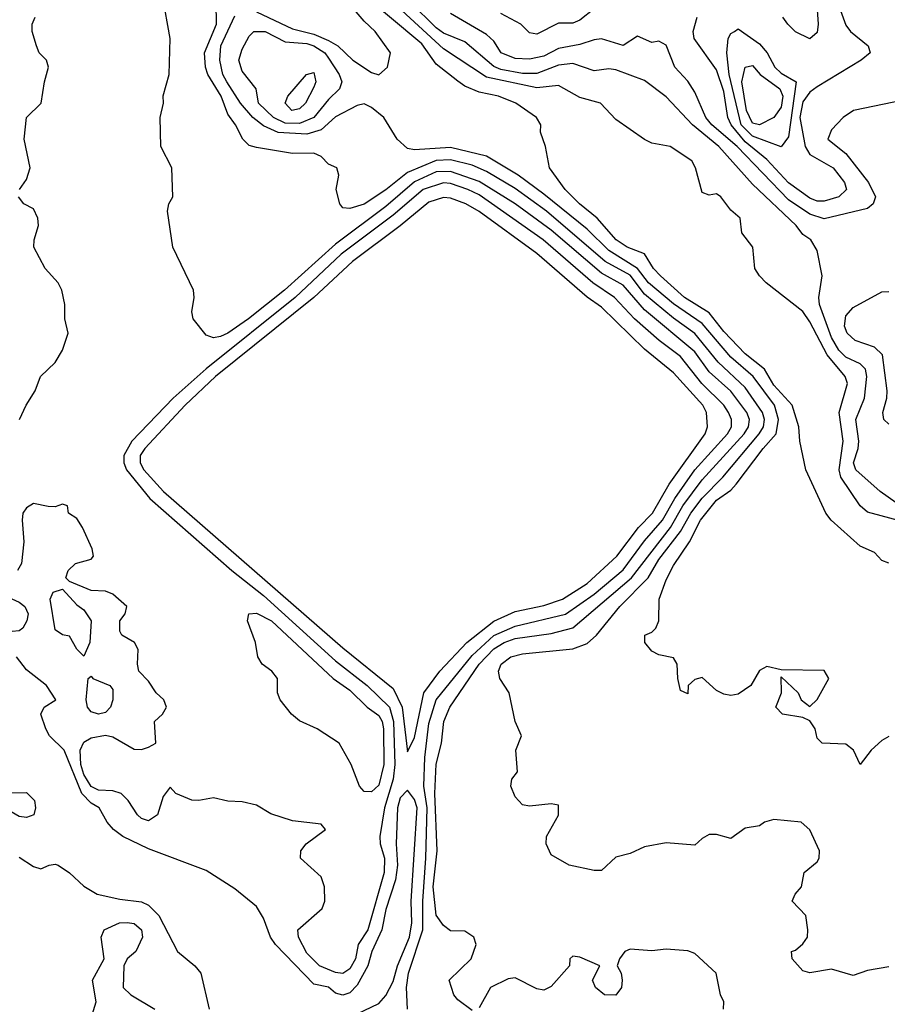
# Model space of a CAD drawing. Header units: metres. Extents: x -51132 to -49532, y -231222 to -229437.
# Tile 599 of 656: x -50100 to -50039, y -229848 to -229780. Entities that reach past the tile are written whole.
import ezdxf

# ---------------------------------------------------------------- set-up
doc = ezdxf.new("R2010")
doc.units = ezdxf.units.M
for name, color, linetype in [('CONTOUR_HALF', 8, 'Continuous'), ('CONTOUR_INDEX', 1, 'Continuous'), ('CONTOUR_INTER', 3, 'Continuous')]:
    doc.layers.add(name, color=color, linetype=linetype)

msp = doc.modelspace()

# ---------------------------------------------------------------- linework, layer by layer
at = {"layer": 'CONTOUR_HALF'}
for points, elevation in [([(-50083.08, -229779.398), (-50080.58, -229780.593), (-50079.08, -229780.952), (-50078.08, -229781.391), (-50077.417, -229781.759), (-50076.387, -229782.759), (-50075.08, -229783.629), (-50074.58, -229783.788), (-50073.968, -229783.259), (-50073.755, -229782.259), (-50074.826, -229780.759), (-50075.58, -229780.043), (-50078.386, -229776.759)], 20.5), ([(-50038.08, -229814.876), (-50040.58, -229814.198), (-50041.076, -229813.759), (-50042.432, -229811.759), (-50042.544, -229811.259), (-50042.272, -229809.259), (-50042.538, -229807.259), (-50041.976, -229805.259), (-50042.134, -229804.759), (-50043.37, -229803.259), (-50044.58, -229800.953), (-50045.08, -229800.25), (-50047.624, -229798.259), (-50048.096, -229797.759), (-50048.421, -229797.259), (-50048.551, -229795.759), (-50049.314, -229794.759), (-50049.422, -229793.759), (-50050.08, -229793.187), (-50050.785, -229792.259), (-50051.08, -229792.061), (-50051.58, -229792.153), (-50052.08, -229791.966), (-50052.543, -229790.259), (-50052.801, -229789.759), (-50054.301, -229788.759), (-50055.58, -229788.523), (-50056.08, -229788.285), (-50058.08, -229786.898), (-50059.155, -229785.759), (-50060.58, -229785.348), (-50062.08, -229784.52), (-50063.58, -229784.689), (-50067.08, -229783.939), (-50070.08, -229781.963), (-50075.58, -229776.878)], 21.5), ([(-50068.08, -229848.869), (-50069.08, -229848.109), (-50069.355, -229847.759), (-50069.68, -229846.759), (-50068.139, -229845.259), (-50067.802, -229844.259), (-50067.964, -229843.759), (-50068.58, -229843.34), (-50069.58, -229843.32), (-50070.08, -229842.954), (-50070.58, -229842.237), (-50070.794, -229840.259), (-50070.515, -229837.759), (-50070.67, -229833.759), (-50070.58, -229831.736), (-50070.203, -229830.259), (-50070.058, -229828.759), (-50069.62, -229827.759), (-50067.591, -229824.759), (-50066.58, -229823.707), (-50065.84, -229823.259), (-50065.08, -229822.992), (-50062.58, -229822.642), (-50061.08, -229822.244), (-50056.981, -229818.759), (-50054.289, -229815.259), (-50053.418, -229813.759), (-50052.08, -229811.957), (-50049.166, -229808.759), (-50048.85, -229808.259), (-50048.793, -229807.759), (-50048.967, -229807.259), (-50050.08, -229805.787), (-50051.58, -229804.439), (-50052.58, -229803.052), (-50056.08, -229800.13), (-50057.58, -229798.415), (-50059.08, -229797.572), (-50062.58, -229794.591), (-50065.08, -229792.757), (-50067.58, -229791.193), (-50069.58, -229790.493), (-50070.58, -229790.539), (-50072.08, -229791.214), (-50074.08, -229792.948), (-50077.58, -229795.562), (-50081.123, -229798.759), (-50083.626, -229800.759), (-50085.08, -229801.755), (-50085.58, -229801.969), (-50086.08, -229802.071), (-50086.58, -229801.888), (-50087.493, -229800.759), (-50087.587, -229800.259), (-50087.406, -229799.259), (-50087.45, -229798.759), (-50088.904, -229795.759), (-50089.272, -229793.259), (-50089.177, -229792.759), (-50088.902, -229792.259), (-50088.957, -229790.259), (-50089.724, -229788.759), (-50089.783, -229786.759), (-50089.549, -229785.759), (-50089.58, -229785.236), (-50089.164, -229783.759), (-50089.095, -229781.259), (-50089.627, -229778.259)], 19.5), ([(-50039.08, -229829.799), (-50039.58, -229830.069), (-50040.31, -229830.759), (-50041.08, -229831.752), (-50041.55, -229830.759), (-50042.08, -229830.334), (-50043.729, -229830.259), (-50044.08, -229829.916), (-50044.222, -229829.259), (-50044.58, -229828.708), (-50045.08, -229828.472), (-50046.497, -229828.259), (-50046.958, -229827.759), (-50046.563, -229826.759), (-50046.58, -229825.641), (-50045.405, -229826.759), (-50045.201, -229827.259), (-50044.58, -229827.717), (-50044.08, -229827.224), (-50043.254, -229825.759), (-50043.58, -229825.203), (-50046.58, -229825.171), (-50047.58, -229824.93), (-50048.08, -229825.199), (-50048.682, -229826.259), (-50049.58, -229826.845), (-50050.08, -229826.947), (-50050.58, -229826.856), (-50051.08, -229826.594), (-50052.08, -229825.701), (-50052.58, -229825.834), (-50053.046, -229826.259), (-50053.08, -229826.842), (-50053.58, -229826.612), (-50053.766, -229825.759), (-50053.807, -229824.759), (-50054.08, -229824.324), (-50055.08, -229824.129), (-50055.58, -229823.857), (-50056.065, -229823.259), (-50056.064, -229822.759), (-50055.58, -229822.541), (-50055.306, -229822.259), (-50055.093, -229821.759), (-50055.065, -229820.259), (-50054.58, -229818.905), (-50054.08, -229817.904), (-50052.954, -229816.259), (-50052.181, -229814.759), (-50051.08, -229813.355), (-50050.08, -229812.669), (-50049.71, -229812.259), (-50047.835, -229809.759), (-50046.921, -229808.759), (-50046.775, -229807.759), (-50047.045, -229806.759), (-50048.523, -229804.759), (-50050.08, -229803.414), (-50052.08, -229801.07), (-50054.08, -229799.706), (-50055.805, -229798.259), (-50056.58, -229797.242), (-50058.58, -229796.002), (-50060.08, -229794.506), (-50063.08, -229792.078), (-50064.874, -229790.759), (-50067.08, -229789.442), (-50069.58, -229788.833), (-50072.08, -229789.003), (-50072.58, -229788.902), (-50073.284, -229788.259), (-50074.223, -229786.759), (-50075.08, -229786.052), (-50075.58, -229785.805), (-50076.08, -229785.904), (-50077.58, -229786.701), (-50078.58, -229787.614), (-50079.58, -229787.916), (-50081.58, -229787.791), (-50082.58, -229787.338), (-50083.344, -229786.759), (-50084.18, -229785.759), (-50085.145, -229784.259), (-50085.429, -229783.759), (-50085.638, -229782.759), (-50085.552, -229781.759), (-50084.58, -229779.67)], 20.5), ([(-50038.08, -229785.544), (-50041.543, -229786.259), (-50042.276, -229786.759), (-50043.08, -229787.608), (-50043.342, -229788.259), (-50042.08, -229789.26), (-50040.502, -229791.259), (-50040.02, -229792.259), (-50040.176, -229792.759), (-50040.58, -229793.076), (-50043.58, -229793.79), (-50044.58, -229793.482), (-50046.08, -229792.474), (-50049.633, -229788.759), (-50051.407, -229787.259), (-50051.813, -229786.759), (-50052.58, -229784.98), (-50053.08, -229784.211), (-50053.972, -229783.259), (-50054.58, -229781.724), (-50055.08, -229781.44), (-50055.58, -229781.541), (-50056.58, -229781.1), (-50057.58, -229781.741), (-50059.08, -229781.277), (-50059.58, -229781.341), (-50060.58, -229781.68), (-50062.08, -229781.955), (-50063.08, -229782.477), (-50064.08, -229782.683), (-50065.08, -229782.647), (-50066.056, -229782.259), (-50066.58, -229781.432), (-50067.08, -229780.981), (-50069.58, -229779.511)], 22.5), ([(-50044.08, -229779.259), (-50044.014, -229780.259), (-50044.08, -229780.834), (-50044.58, -229781.281), (-50045.58, -229780.8), (-50046.121, -229780.259), (-50046.462, -229779.759)], 23.5), ([(-50049.836, -229780.759), (-50049.58, -229780.585), (-50048.08, -229781.626), (-50047.562, -229782.259), (-50047.019, -229783.259), (-50046.58, -229783.657), (-50045.527, -229784.259), (-50046.08, -229788.091), (-50046.58, -229788.786), (-50048.58, -229788.056), (-50049.36, -229787.259), (-50050.187, -229783.759), (-50050.358, -229782.259), (-50050.272, -229781.259), (-50050.08, -229780.905), (-50049.836, -229780.759)], 23.5), ([(-50079.592, -229783.759), (-50079.08, -229783.621), (-50078.945, -229784.259), (-50079.08, -229784.645), (-50079.67, -229785.759), (-50080.08, -229786.137), (-50080.616, -229786.259), (-50081.087, -229785.759), (-50080.896, -229785.259), (-50079.592, -229783.759)], 21.5), ([(-50071.08, -229792.634), (-50073.08, -229794.293), (-50076.406, -229796.759), (-50079.097, -229799.259), (-50085.936, -229804.759), (-50088.033, -229806.759), (-50090.843, -229809.759), (-50091.174, -229810.259), (-50091.178, -229810.759), (-50090.925, -229811.259), (-50089.546, -229812.759), (-50077.08, -229823.638), (-50073.58, -229826.451), (-50072.945, -229827.759), (-50072.58, -229830.87), (-50072.08, -229829.872), (-50071.428, -229826.759), (-50070.324, -229825.259), (-50068.448, -229823.259), (-50066.58, -229821.775), (-50065.08, -229821.099), (-50063.08, -229820.694), (-50061.791, -229820.259), (-50060.08, -229819.169), (-50058.006, -229817.259), (-50056.501, -229815.259), (-50055.527, -229814.259), (-50054.375, -229812.259), (-50051.878, -229808.759), (-50051.698, -229808.259), (-50051.769, -229807.259), (-50052.022, -229806.759), (-50054.08, -229804.511), (-50056.08, -229802.858), (-50059.08, -229799.938), (-50060.08, -229799.25), (-50063.58, -229796.219), (-50067.58, -229793.296), (-50068.525, -229792.759), (-50069.58, -229792.36), (-50070.08, -229792.324), (-50071.08, -229792.634)], 18.5), ([(-50039.08, -229808.084), (-50039.441, -229807.759), (-50039.517, -229807.259), (-50039.221, -229806.259), (-50039.202, -229805.759), (-50039.531, -229803.259), (-50040.08, -229802.713), (-50041.43, -229802.259), (-50041.998, -229801.759), (-50042.165, -229801.259), (-50042.08, -229800.548), (-50041.58, -229799.971), (-50039.58, -229798.873), (-50039.08, -229798.858)], 22.5), ([(-50083.623, -229821.259), (-50083.08, -229821.217), (-50082.043, -229821.759), (-50077.747, -229825.759), (-50076.58, -229826.567), (-50075.389, -229827.759), (-50074.58, -229828.335), (-50074.334, -229828.759), (-50074.237, -229829.259), (-50074.228, -229831.759), (-50074.58, -229833.19), (-50075.08, -229833.653), (-50075.58, -229833.617), (-50075.92, -229833.259), (-50076.496, -229831.759), (-50077.322, -229830.259), (-50078.861, -229829.259), (-50080.08, -229828.718), (-50080.645, -229828.259), (-50081.425, -229827.259), (-50081.616, -229826.759), (-50081.609, -229825.759), (-50082.02, -229825.259), (-50082.692, -229824.759), (-50082.984, -229824.259), (-50083.142, -229823.259), (-50083.701, -229821.759), (-50083.623, -229821.259)], 19.5), ([(-50076.08, -229849.09), (-50074.58, -229848.371), (-50074.08, -229847.816), (-50073.58, -229846.83), (-50073.275, -229845.759), (-50072.44, -229843.759), (-50072.276, -229842.759), (-50072.324, -229841.259), (-50071.892, -229834.759), (-50072.08, -229834.19), (-50072.58, -229833.54), (-50073.08, -229834.062), (-50073.281, -229834.759), (-50073.365, -229837.259), (-50073.261, -229838.759), (-50073.416, -229839.759), (-50074.08, -229841.834), (-50074.369, -229843.259), (-50075.049, -229844.759), (-50075.335, -229845.759), (-50076.08, -229847.105), (-50076.58, -229847.621), (-50077.08, -229847.793), (-50077.58, -229847.644), (-50078.08, -229847.239), (-50079.08, -229847.03), (-50081.764, -229844.259), (-50082.105, -229843.759), (-50082.58, -229842.439), (-50083.08, -229841.622), (-50084.58, -229840.391), (-50086.58, -229839.124), (-50090.58, -229837.605), (-50092.374, -229836.759), (-50093.037, -229836.259), (-50093.461, -229835.759), (-50094.022, -229834.759), (-50094.58, -229834.429), (-50095.223, -229833.759), (-50096.454, -229830.759), (-50097.487, -229829.759), (-50097.744, -229829.259), (-50098.08, -229828.242), (-50097.86, -229827.759), (-50097.047, -229827.259), (-50097.695, -229826.259), (-50099.08, -229825.175), (-50099.779, -229824.259)], 18.5), ([(-50102.524, -229833.759), (-50102.08, -229833.491), (-50100.58, -229833.709), (-50099.08, -229833.701), (-50098.523, -229834.259), (-50098.457, -229834.759), (-50098.574, -229835.259), (-50099.08, -229835.438), (-50099.58, -229835.362), (-50100.58, -229834.776), (-50102.242, -229834.759), (-50102.697, -229834.259), (-50102.524, -229833.759)], 18.5), ([(-50099.58, -229838.196), (-50098.58, -229838.843), (-50098.08, -229839.001), (-50097.493, -229838.759), (-50097.08, -229838.678), (-50096.871, -229838.759), (-50096.08, -229839.292), (-50095.08, -229840.202), (-50094.162, -229840.759), (-50092.58, -229841.119), (-50091.08, -229841.289), (-50090.58, -229841.535), (-50089.871, -229842.259), (-50088.58, -229844.759), (-50087.371, -229845.759), (-50086.947, -229846.259), (-50086.363, -229848.759)], 18.5), ([(-50050.595, -229848.759), (-50050.566, -229848.259), (-50050.804, -229847.759), (-50051.091, -229846.259), (-50052.58, -229844.887), (-50053.08, -229844.717), (-50054.58, -229844.583), (-50055.58, -229844.708), (-50057.08, -229844.589), (-50057.456, -229844.759), (-50057.836, -229845.259), (-50057.993, -229845.759), (-50057.719, -229846.259), (-50057.632, -229846.759), (-50057.692, -229847.259), (-50058.08, -229847.801), (-50058.864, -229847.759), (-50059.508, -229847.259), (-50059.695, -229846.759), (-50059.186, -229845.759), (-50060.58, -229845.153), (-50061.08, -229845.083), (-50061.289, -229845.259), (-50061.296, -229845.759), (-50062.58, -229847.18), (-50063.08, -229847.449), (-50063.58, -229847.348), (-50065.08, -229846.586), (-50065.58, -229846.66), (-50066.797, -229847.259), (-50067.58, -229848.667)], 19.5)]:
    msp.add_lwpolyline(points, dxfattribs=dict(at, elevation=elevation))
at = {"layer": 'CONTOUR_INDEX', "elevation": 20}
msp.add_lwpolyline([(-50039.08, -229845.831), (-50040.58, -229846.074), (-50041.58, -229846.413), (-50043.08, -229845.988), (-50044.58, -229846.232), (-50045.08, -229846.09), (-50045.819, -229845.259), (-50045.866, -229844.759), (-50045.58, -229844.667), (-50045.08, -229844.216), (-50044.739, -229843.759), (-50044.729, -229843.259), (-50044.854, -229842.259), (-50045.813, -229841.259), (-50045.607, -229840.759), (-50045.176, -229840.259), (-50044.986, -229839.259), (-50044.08, -229838.522), (-50043.927, -229838.259), (-50043.911, -229837.759), (-50044.58, -229836.287), (-50045.186, -229835.759), (-50047.08, -229835.585), (-50047.743, -229835.759), (-50048.08, -229836.023), (-50049.08, -229836.18), (-50050.08, -229836.9), (-50051.08, -229836.623), (-50051.58, -229836.608), (-50052.08, -229836.884), (-50052.58, -229837.368), (-50054.58, -229837.192), (-50056.08, -229837.482), (-50057.08, -229837.928), (-50058.08, -229838.203), (-50059.08, -229839.114), (-50059.58, -229839.119), (-50061.333, -229838.759), (-50062.58, -229838.026), (-50062.934, -229837.259), (-50062.916, -229836.759), (-50062.08, -229835.28), (-50062.08, -229834.576), (-50062.58, -229834.479), (-50064.08, -229834.656), (-50064.58, -229834.555), (-50065.08, -229833.99), (-50065.38, -229833.259), (-50065.311, -229832.759), (-50064.911, -229832.259), (-50065.035, -229830.759), (-50064.639, -229829.759), (-50065.075, -229828.759), (-50065.507, -229826.759), (-50066.141, -229825.759), (-50066.243, -229825.259), (-50066.058, -229824.759), (-50065.391, -229824.259), (-50064.58, -229824.044), (-50061.08, -229823.709), (-50060.08, -229823.323), (-50059.419, -229822.759), (-50057.801, -229820.759), (-50055.844, -229818.759), (-50055.08, -229817.479), (-50053.58, -229815.536), (-50052.865, -229814.259), (-50052.08, -229813.223), (-50050.645, -229811.759), (-50048.103, -229808.759), (-50047.806, -229808.259), (-50047.75, -229807.759), (-50047.88, -229807.259), (-50049.08, -229805.532), (-50050.962, -229803.759), (-50052.58, -229801.773), (-50054.08, -229800.702), (-50056.08, -229799.025), (-50057.08, -229797.711), (-50058.814, -229796.759), (-50062.915, -229793.259), (-50065.08, -229791.682), (-50067.08, -229790.493), (-50068.08, -229790.072), (-50069.58, -229789.69), (-50070.58, -229789.728), (-50072.58, -229790.576), (-50074.08, -229791.783), (-50075.58, -229792.776), (-50076.58, -229793.069), (-50077.08, -229793.04), (-50077.278, -229792.759), (-50077.537, -229791.759), (-50077.349, -229790.759), (-50077.5, -229790.259), (-50078.08, -229789.993), (-50078.58, -229789.471), (-50079.08, -229789.232), (-50080.58, -229789.259), (-50083.08, -229788.837), (-50083.58, -229788.689), (-50084.037, -229788.259), (-50084.529, -229787.259), (-50085.08, -229786.519), (-50085.533, -229785.259), (-50086.467, -229783.759), (-50086.626, -229783.259), (-50086.704, -229782.259), (-50085.87, -229780.259), (-50085.874, -229778.759)], dxfattribs=at)
at = {"layer": 'CONTOUR_INTER'}
for points, elevation in [([(-50039.08, -229817.737), (-50039.58, -229817.564), (-50040.08, -229817.006), (-50041.08, -229816.569), (-50043.101, -229814.759), (-50043.463, -229814.259), (-50044.856, -229811.259), (-50045.289, -229809.259), (-50045.353, -229808.259), (-50045.807, -229806.759), (-50047.08, -229805.361), (-50047.749, -229804.259), (-50049.08, -229803.182), (-50050.58, -229801.64), (-50051.58, -229800.326), (-50053.302, -229799.259), (-50054.978, -229797.759), (-50055.462, -229797.259), (-50056.08, -229796.223), (-50057.298, -229795.759), (-50058.057, -229795.259), (-50059.37, -229793.759), (-50060.616, -229792.759), (-50061.616, -229791.759), (-50062.687, -229790.259), (-50062.982, -229788.759), (-50063.318, -229787.759), (-50063.301, -229787.259), (-50063.606, -229786.759), (-50065.044, -229785.759), (-50066.238, -229785.259), (-50067.58, -229784.994), (-50068.58, -229784.576), (-50069.08, -229784.225), (-50070.58, -229783.04), (-50071.58, -229781.618), (-50076.08, -229777.841)], 21), ([(-50042.817, -229778.259), (-50042.08, -229780.317), (-50041.766, -229780.759), (-50040.534, -229781.759), (-50040.4, -229782.259), (-50041.006, -229782.759), (-50044.08, -229784.621), (-50044.58, -229784.985), (-50045.08, -229785.648), (-50045.285, -229786.759), (-50044.915, -229788.759), (-50044.58, -229789.319), (-50042.962, -229790.259), (-50042.173, -229791.259), (-50042.046, -229791.759), (-50042.568, -229792.259), (-50043.58, -229792.574), (-50044.08, -229792.567), (-50044.58, -229792.37), (-50046.08, -229791.284), (-50047.58, -229789.66), (-50049.08, -229788.437), (-50050.051, -229787.259), (-50050.288, -229786.759), (-50050.58, -229784.946), (-50051.08, -229783.444), (-50052.628, -229781.259), (-50052.711, -229780.759), (-50052.415, -229779.759)], 23), ([(-50038.58, -229813.559), (-50039.686, -229812.759), (-50041.382, -229811.259), (-50041.56, -229810.759), (-50041.215, -229809.759), (-50041.185, -229809.259), (-50041.393, -229807.759), (-50040.787, -229806.259), (-50040.623, -229804.759), (-50040.716, -229804.259), (-50041.08, -229803.893), (-50042.08, -229803.425), (-50042.58, -229802.92), (-50043.08, -229802.041), (-50043.911, -229799.759), (-50043.952, -229799.259), (-50043.727, -229797.759), (-50044.08, -229796.002), (-50044.524, -229795.259), (-50045.08, -229794.884), (-50045.537, -229794.259), (-50048.58, -229791.391), (-50050.924, -229788.759), (-50052.744, -229787.259), (-50054.58, -229785.316), (-50056.08, -229784.182), (-50058.08, -229783.445), (-50058.58, -229783.366), (-50059.58, -229783.495), (-50061.08, -229782.986), (-50062.08, -229783.098), (-50063.58, -229783.692), (-50064.58, -229783.685), (-50066.08, -229783.409), (-50066.58, -229783.195), (-50068.58, -229781.486), (-50070.08, -229780.892), (-50070.58, -229780.512), (-50072.357, -229778.759)], 22), ([(-50099.562, -229791.759), (-50099.08, -229791.07), (-50098.824, -229790.259), (-50099.232, -229788.259), (-50099.069, -229786.759), (-50098.053, -229785.759), (-50097.834, -229784.259), (-50097.538, -229783.259), (-50097.689, -229782.759), (-50098.193, -229782.259), (-50098.375, -229781.759), (-50098.676, -229780.759), (-50098.69, -229780.259), (-50098.486, -229779.759)], 19), ([(-50059.58, -229779.19), (-50060.58, -229779.983), (-50061.08, -229780.19), (-50062.08, -229780.198), (-50063.58, -229780.962), (-50064.08, -229780.859), (-50064.692, -229780.259), (-50066.08, -229779.518)], 23), ([(-50083.259, -229780.759), (-50082.464, -229780.759), (-50081.08, -229781.493), (-50079.58, -229781.605), (-50079.08, -229781.755), (-50078.331, -229782.259), (-50078.08, -229782.615), (-50077.323, -229783.759), (-50077.135, -229784.259), (-50077.3, -229784.759), (-50078.08, -229785.487), (-50079.095, -229786.759), (-50080.08, -229787.16), (-50081.08, -229787.135), (-50081.887, -229786.759), (-50082.938, -229785.759), (-50083.107, -229784.759), (-50084.08, -229783.519), (-50084.306, -229782.759), (-50084.08, -229782.005), (-50083.58, -229781.095), (-50083.259, -229780.759)], 21), ([(-50049.096, -229783.259), (-50048.58, -229783.143), (-50048.053, -229783.759), (-50046.673, -229784.759), (-50046.454, -229785.259), (-50046.58, -229786.037), (-50047.08, -229786.745), (-50048.08, -229787.252), (-50048.58, -229787.146), (-50048.995, -229786.259), (-50049.311, -229784.259), (-50049.096, -229783.259)], 24), ([(-50072.564, -229848.759), (-50072.643, -229847.259), (-50072.509, -229846.259), (-50071.499, -229843.259), (-50071.519, -229841.259), (-50071.29, -229838.259), (-50071.207, -229834.759), (-50071.427, -229833.259), (-50071.376, -229831.259), (-50071.08, -229828.899), (-50070.575, -229827.259), (-50068.08, -229824.156), (-50066.58, -229822.783), (-50065.08, -229822.128), (-50061.58, -229821.295), (-50059.58, -229819.891), (-50057.58, -229818.212), (-50056.08, -229816.197), (-50054.833, -229814.759), (-50053.973, -229813.259), (-50052.586, -229811.259), (-50050.31, -229808.759), (-50050.034, -229808.259), (-50050.028, -229807.759), (-50050.239, -229807.259), (-50050.58, -229806.745), (-50052.101, -229805.259), (-50053.58, -229803.372), (-50055.075, -229802.259), (-50056.793, -229800.759), (-50058.166, -229799.259), (-50059.676, -229798.259), (-50063.126, -229795.259), (-50067.58, -229792.139), (-50068.374, -229791.759), (-50069.58, -229791.33), (-50070.08, -229791.299), (-50071.489, -229791.759), (-50073.58, -229793.549), (-50077.184, -229796.259), (-50080.393, -229799.259), (-50086.58, -229804.225), (-50088.866, -229806.259), (-50091.751, -229809.259), (-50092.3, -229810.259), (-50092.313, -229810.759), (-50092.117, -229811.259), (-50090.51, -229813.259), (-50084.791, -229818.259), (-50082.58, -229819.998), (-50077.58, -229824.543), (-50075.384, -229826.259), (-50073.832, -229827.759), (-50073.543, -229828.759), (-50073.467, -229831.759), (-50073.583, -229832.759), (-50074.166, -229834.759), (-50074.491, -229836.759), (-50074.466, -229837.259), (-50074.168, -229838.259), (-50074.186, -229839.259), (-50075.336, -229843.259), (-50076.008, -229844.259), (-50076.182, -229845.259), (-50076.58, -229845.96), (-50077.08, -229846.29), (-50077.58, -229846.211), (-50078.691, -229845.759), (-50079.58, -229844.873), (-50080.159, -229843.759), (-50080.209, -229843.259), (-50078.515, -229841.759), (-50078.333, -229841.259), (-50078.345, -229840.259), (-50078.58, -229839.559), (-50080.008, -229838.259), (-50079.985, -229837.759), (-50079.627, -229837.259), (-50078.282, -229836.259), (-50078.58, -229835.897), (-50080.58, -229835.668), (-50082.08, -229835.169), (-50083.08, -229834.582), (-50084.08, -229834.348), (-50085.08, -229834.295), (-50086.08, -229834.056), (-50087.08, -229834.255), (-50087.58, -229834.233), (-50088.691, -229833.759), (-50089.08, -229833.324), (-50089.58, -229833.979), (-50089.962, -229835.259), (-50090.58, -229835.674), (-50091.08, -229835.512), (-50091.355, -229835.259), (-50092.002, -229834.259), (-50092.484, -229833.759), (-50093.08, -229833.577), (-50094.08, -229833.522), (-50094.58, -229833.274), (-50095.08, -229832.434), (-50095.305, -229831.759), (-50095.344, -229830.759), (-50095.08, -229830.192), (-50094.58, -229829.897), (-50093.58, -229829.716), (-50093.08, -229829.82), (-50091.58, -229830.69), (-50091.08, -229830.704), (-50090.58, -229830.534), (-50090.088, -229830.259), (-50090.169, -229828.759), (-50089.621, -229828.259), (-50089.332, -229827.759), (-50089.524, -229827.259), (-50090.063, -229826.759), (-50090.58, -229825.952), (-50091.254, -229825.259), (-50091.353, -229824.759), (-50091.304, -229823.759), (-50091.563, -229823.259), (-50092.436, -229822.759), (-50092.58, -229822.474), (-50092.593, -229821.759), (-50092.222, -229821.259), (-50092.102, -229820.759), (-50093.08, -229819.895), (-50093.58, -229819.691), (-50094.58, -229819.649), (-50096.08, -229819.013), (-50096.339, -229818.759), (-50096.18, -229818.259), (-50095.658, -229817.759), (-50094.58, -229817.472), (-50094.411, -229817.259), (-50094.511, -229816.759), (-50095.179, -229815.259), (-50095.58, -229814.65), (-50096.156, -229814.259), (-50096.233, -229813.759), (-50096.58, -229813.637), (-50097.08, -229813.825), (-50097.58, -229813.805), (-50098.58, -229813.586), (-50099.08, -229813.903), (-50099.322, -229814.259), (-50099.378, -229814.759), (-50099.275, -229816.259), (-50099.43, -229817.759), (-50099.704, -229818.259)], 19), ([(-50099.559, -229807.759), (-50099.11, -229806.759), (-50098.474, -229805.759), (-50098.099, -229804.759), (-50097.08, -229803.79), (-50096.58, -229802.922), (-50096.168, -229801.759), (-50096.418, -229800.759), (-50096.419, -229799.759), (-50096.617, -229798.759), (-50096.878, -229798.259), (-50097.768, -229797.259), (-50098.577, -229795.759), (-50098.555, -229795.259), (-50098.236, -229794.259), (-50098.29, -229793.759), (-50098.58, -229793.108), (-50099.271, -229792.759), (-50099.641, -229792.259)], 19), ([(-50103.848, -229819.259), (-50103.08, -229819.021), (-50102.58, -229819.119), (-50099.58, -229820.452), (-50099.196, -229820.759), (-50098.973, -229821.259), (-50099.055, -229821.759), (-50099.328, -229822.259), (-50099.58, -229822.456), (-50100.08, -229822.493), (-50100.438, -229822.259), (-50101.08, -229820.944), (-50101.58, -229821.054), (-50102.58, -229821.604), (-50103.08, -229821.628), (-50103.58, -229821.395), (-50103.941, -229820.759), (-50104.02, -229820.259), (-50104.07, -229819.759), (-50103.848, -229819.259)], 19), ([(-50097.214, -229819.759), (-50096.58, -229819.543), (-50095.58, -229820.634), (-50095.08, -229820.988), (-50094.576, -229821.759), (-50094.679, -229823.259), (-50095.08, -229824.205), (-50095.58, -229823.735), (-50096.08, -229822.823), (-50096.58, -229822.725), (-50097.08, -229822.389), (-50097.425, -229820.259), (-50097.214, -229819.759)], 19), ([(-50094.785, -229825.759), (-50094.58, -229825.605), (-50094.454, -229825.759), (-50093.271, -229826.259), (-50093.08, -229826.533), (-50093.061, -229827.259), (-50093.24, -229827.759), (-50093.58, -229828.131), (-50094.08, -229828.253), (-50094.58, -229828.088), (-50094.838, -229827.759), (-50094.933, -229827.259), (-50094.785, -229825.759)], 19), ([(-50094.688, -229849.759), (-50094.222, -229848.259), (-50094.494, -229846.759), (-50093.684, -229845.259), (-50093.879, -229843.759), (-50093.683, -229843.259), (-50092.606, -229842.759), (-50092.08, -229842.727), (-50091.58, -229842.808), (-50091.08, -229843.242), (-50091.016, -229843.759), (-50091.465, -229844.759), (-50092.067, -229845.259), (-50092.308, -229845.759), (-50092.363, -229847.259), (-50091.815, -229847.759), (-50090.156, -229848.759)], 19)]:
    msp.add_lwpolyline(points, dxfattribs=dict(at, elevation=elevation))

doc.saveas('drawing.dxf')
